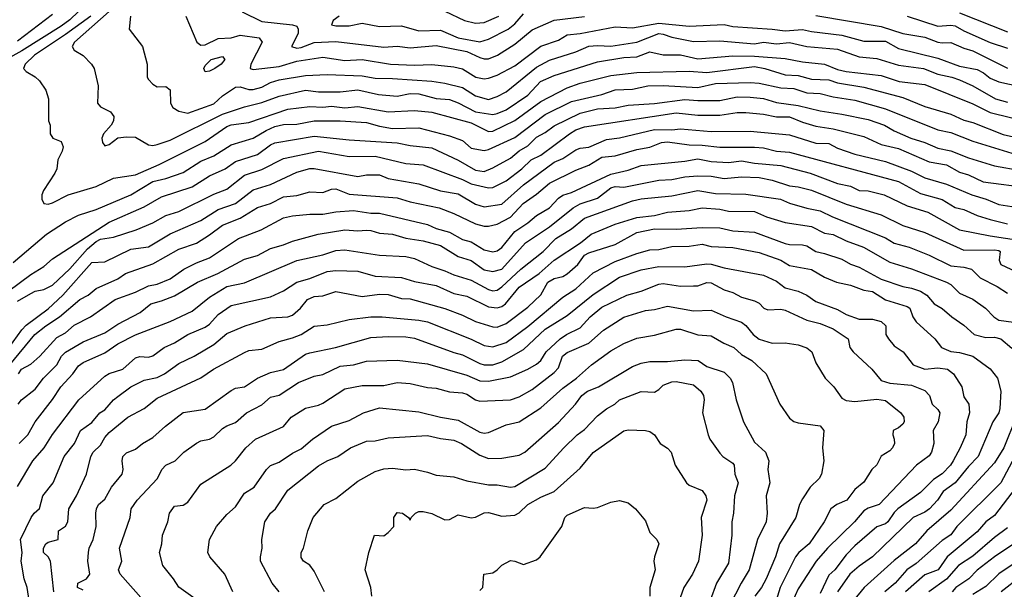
# Model space of a CAD drawing. Header units: metres. Extents: x -46681 to -43747, y -240911 to -237677.
# Tile 887 of 1056: x -43917 to -43804, y -239310 to -239244. Entities that reach past the tile are written whole.
import ezdxf

# ---------------------------------------------------------------- set-up
doc = ezdxf.new("R2010")
doc.units = ezdxf.units.M
doc.layers.add('CONTOUR_INDEX', color=1, linetype='Continuous')
doc.layers.add('CONTOUR_INTER', color=3, linetype='Continuous')

msp = doc.modelspace()

# ---------------------------------------------------------------- linework, layer by layer
at = {"layer": 'CONTOUR_INDEX'}
for points, elevation in [([(-43913.1, -239243.85), (-43917.1, -239246.9)], 115), ([(-43897.8, -239244.02), (-43896.57, -239247.02), (-43896.1, -239247.35), (-43895.6, -239247.32), (-43894.1, -239246.61), (-43892.6, -239246.52), (-43891.6, -239246.23), (-43889.4, -239246.52), (-43889.07, -239247.02), (-43890.37, -239249.52), (-43890.44, -239250.02), (-43890.1, -239250.13), (-43887.1, -239249.79), (-43885.1, -239249.2), (-43882.1, -239248.73), (-43879.6, -239249.11), (-43877.6, -239249), (-43874.33, -239249.52), (-43871.6, -239249.65), (-43869.6, -239249.56), (-43867.1, -239249.83), (-43866.1, -239250.09), (-43864.55, -239251.02), (-43863.6, -239251.2), (-43863.1, -239251.16), (-43862.1, -239250.79), (-43860.1, -239249.71), (-43857.1, -239247.48), (-43855.1, -239246.78), (-43854.1, -239246.19), (-43852.6, -239246.03), (-43848.6, -239245.27), (-43846.6, -239245.36), (-43843.6, -239244.85), (-43840.1, -239245.18), (-43836.1, -239245), (-43835.1, -239245.23), (-43830.6, -239245.51), (-43829.1, -239245.72), (-43827.1, -239245.57), (-43826.1, -239245.81), (-43822.6, -239246.2), (-43820.1, -239246.9), (-43817.6, -239246.91), (-43816.1, -239247.75), (-43811.6, -239248.84), (-43809.1, -239249.78), (-43807.1, -239250.15), (-43806.38, -239250.52), (-43805.6, -239251.15), (-43804.6, -239251.58), (-43800.6, -239252.44)], 110), ([(-43918.1, -239275.52), (-43915.6, -239273.63), (-43914.1, -239272.75), (-43913.1, -239271.84), (-43906.6, -239267.64), (-43902.6, -239265.91), (-43900.6, -239264.73), (-43897.1, -239263.6), (-43895.1, -239262.34), (-43893.29, -239261.52), (-43892.1, -239260.7), (-43889.6, -239259.9), (-43888.1, -239258.79), (-43887.6, -239258.57), (-43883.1, -239257.8), (-43879.1, -239258.23), (-43873.6, -239258.56), (-43872.1, -239258.87), (-43869.6, -239259.14), (-43866.6, -239260.55), (-43864.6, -239261.69), (-43863.6, -239261.83), (-43862.6, -239261.43), (-43860.6, -239260.32), (-43859.6, -239259.46), (-43858.6, -239258.89), (-43857.6, -239257.92), (-43856.6, -239257.38), (-43855.6, -239256.6), (-43852.6, -239255.16), (-43850.6, -239254.67), (-43848.6, -239254.54), (-43847.1, -239254.25), (-43844.1, -239254.04), (-43840.6, -239253.59), (-43839.1, -239253.71), (-43836.6, -239253.69), (-43834.6, -239253.28), (-43833.1, -239253.31), (-43831.6, -239253.49), (-43830.1, -239253.93), (-43827.6, -239254.26), (-43825.1, -239254.87), (-43822.6, -239255.25), (-43819.6, -239255.89), (-43817.73, -239256.52), (-43816.6, -239257.18), (-43814.7, -239258.02), (-43813.1, -239258.53), (-43811.6, -239259.18), (-43810.1, -239259.49), (-43808.1, -239260.28), (-43805.1, -239261.19), (-43802.1, -239261.71)], 115), ([(-43917.02, -239288.52), (-43916.66, -239288.02), (-43915.1, -239286.81), (-43914.15, -239285.52), (-43912.61, -239284.02), (-43912.05, -239283.02), (-43911.6, -239282.57), (-43909.6, -239281.37), (-43907.1, -239280.33), (-43905.6, -239279.34), (-43903.05, -239278.02), (-43901.84, -239277.02), (-43900.6, -239276.68), (-43899.1, -239276.08), (-43896.48, -239274.52), (-43894.15, -239273.52), (-43891.1, -239271.88), (-43889.6, -239271.47), (-43888.1, -239270.68), (-43886.6, -239270.26), (-43885.6, -239269.82), (-43882.63, -239269.02), (-43879.6, -239268.52), (-43878.1, -239268.63), (-43877.1, -239268.56), (-43876.6, -239268.6), (-43875.6, -239268.92), (-43874.1, -239269.02), (-43872.6, -239269.5), (-43870.6, -239269.78), (-43868.6, -239270.34), (-43866.6, -239271.59), (-43865.1, -239272.04), (-43863.6, -239273.13), (-43862.6, -239273.32), (-43861.6, -239273.02), (-43858.87, -239270.02), (-43856.1, -239268.19), (-43853.41, -239266.02), (-43852.6, -239265.53), (-43850.6, -239264.88), (-43849.1, -239263.7), (-43848.6, -239263.57), (-43847.6, -239263.63), (-43843.6, -239262.82), (-43842.1, -239262.75), (-43840.6, -239262.45), (-43839.1, -239262.33), (-43837.6, -239262.39), (-43836.1, -239262.64), (-43834.1, -239262.46), (-43832.1, -239262.52), (-43830.6, -239262.82), (-43828.6, -239263.47), (-43827.6, -239263.6), (-43826.1, -239264), (-43822.1, -239265.6), (-43818.1, -239266.8), (-43815.6, -239268.03), (-43813.1, -239268.83), (-43808.6, -239270.87), (-43805.1, -239270.81), (-43804.6, -239270.91), (-43804.45, -239271.02), (-43804.56, -239272.02), (-43804.36, -239272.52), (-43802.1, -239273.57)], 120), ([(-43909.6, -239309.82), (-43910.25, -239309.52), (-43910.19, -239309.02), (-43909.19, -239308.52), (-43908.83, -239308.02), (-43909.05, -239306.52), (-43908.98, -239305.52), (-43908.9, -239305.02), (-43908.44, -239304.02), (-43908.11, -239302.52), (-43908.15, -239301.02), (-43908.04, -239300.52), (-43907.81, -239300.02), (-43907.1, -239299.39), (-43906.33, -239298.02), (-43905.13, -239296.52), (-43905.01, -239296.02), (-43905.1, -239295.02), (-43905.02, -239294.52), (-43904.6, -239294.09), (-43903.6, -239293.68), (-43902.77, -239293.02), (-43901.6, -239292.34), (-43900.13, -239291.02), (-43898.1, -239289.48), (-43895.6, -239289.08), (-43892.6, -239286.95), (-43892.1, -239286.69), (-43891.1, -239286.51), (-43889.6, -239285.55), (-43888.1, -239284.89), (-43886.6, -239284.54), (-43884.1, -239282.8), (-43883.6, -239282.61), (-43880.66, -239282.02), (-43876.6, -239280.89), (-43874.6, -239280.75), (-43872.6, -239280.79), (-43871.6, -239280.93), (-43867.1, -239282.6), (-43866.1, -239282.86), (-43864.1, -239283.87), (-43863.6, -239284), (-43862.6, -239284.01), (-43861.6, -239283.65), (-43859.1, -239282.23), (-43856.6, -239279.93), (-43854.1, -239278.34), (-43851.1, -239275.93), (-43848.1, -239273.95), (-43845.6, -239273.12), (-43843.6, -239272.74), (-43840.6, -239272.77), (-43838.1, -239272.41), (-43837.6, -239272.46), (-43836.1, -239272.89), (-43831.6, -239273.72), (-43830.1, -239274.42), (-43829.1, -239275.17), (-43827.6, -239275.55), (-43826.6, -239276.02), (-43825.6, -239276.74), (-43823.1, -239277.67), (-43822.1, -239278.25), (-43820.6, -239278.76), (-43819.1, -239278.77), (-43818.09, -239279.02), (-43817.57, -239279.52), (-43817.54, -239280.52), (-43817.27, -239281.02), (-43816.6, -239281.82), (-43815.58, -239282.52), (-43814.42, -239284.02), (-43813.1, -239284.51), (-43811.6, -239284.36), (-43810.5, -239284.52), (-43809.81, -239285.02), (-43808.86, -239286.52), (-43808.6, -239287.67), (-43808.06, -239288.52), (-43807.98, -239289.52), (-43808.29, -239290.52), (-43808.4, -239292.02), (-43809.02, -239293.52), (-43809.83, -239295.02), (-43810.14, -239295.52), (-43811.1, -239296.51), (-43812.1, -239297.15), (-43813.6, -239298.64), (-43816.18, -239300.52), (-43816.6, -239300.93), (-43817.34, -239302.02), (-43817.6, -239302.23), (-43818.6, -239302.58), (-43821.1, -239304.74), (-43822.1, -239305.79), (-43823.42, -239307.52), (-43824.1, -239308.13), (-43825.1, -239310.2)], 125), ([(-43881.91, -239310.02), (-43883.1, -239307.67), (-43883.6, -239306.98), (-43884.31, -239306.52), (-43884.6, -239306.1), (-43884.59, -239305.52), (-43884.31, -239305.02), (-43883.82, -239303.02), (-43883.2, -239301.52), (-43881.97, -239300.02), (-43880.6, -239299.32), (-43878.1, -239297.35), (-43876.1, -239296.23), (-43875.1, -239295.93), (-43874.1, -239295.85), (-43872.6, -239296.04), (-43871.6, -239295.98), (-43870.1, -239296.29), (-43869.1, -239296.65), (-43867.1, -239296.85), (-43865.6, -239297.32), (-43863.1, -239297.75), (-43862.1, -239297.78), (-43860.6, -239298.02), (-43860.1, -239297.96), (-43856.6, -239295.84), (-43854.49, -239293.52), (-43852.93, -239292.02), (-43852.1, -239291.41), (-43850.6, -239289.84), (-43849.6, -239289.05), (-43848.62, -239288.52), (-43848.1, -239288.01), (-43845.6, -239287.08), (-43844.1, -239287.14), (-43843.6, -239286.85), (-43843.1, -239286.34), (-43842.1, -239285.95), (-43841.6, -239285.93), (-43839.6, -239286.28), (-43838.77, -239287.02), (-43838.46, -239287.52), (-43838.39, -239288.02), (-43838.56, -239289.52), (-43837.94, -239292.02), (-43837.74, -239292.52), (-43836.6, -239294.14), (-43836.23, -239294.52), (-43835.1, -239295.26), (-43834.94, -239295.52), (-43834.88, -239296.52), (-43834.5, -239297.52), (-43834.91, -239299.02), (-43835.02, -239301.02), (-43835.2, -239302.02), (-43835.21, -239303.52), (-43835.6, -239306.73), (-43836.96, -239309.02), (-43837.71, -239311.02)], 130), ([(-43803.6, -239302.69), (-43805.1, -239303.78), (-43807.6, -239305.92), (-43809.22, -239307.02), (-43810.6, -239308.59), (-43812.64, -239310.02)], 120)]:
    msp.add_lwpolyline(points, dxfattribs=dict(at, elevation=elevation))
at = {"layer": 'CONTOUR_INTER'}
for points, elevation in [([(-43908.08, -239241.52), (-43911.1, -239244.45), (-43912.1, -239245.19), (-43916.6, -239248.02), (-43920.28, -239250.02)], 114), ([(-43906.6, -239243.5), (-43910.57, -239247.02), (-43910.85, -239247.52), (-43910.6, -239247.93), (-43909.6, -239248.53), (-43908.63, -239249.52), (-43908.31, -239250.02), (-43907.86, -239252.02), (-43907.94, -239254.02), (-43907.6, -239254.41), (-43906.45, -239255.02), (-43906.05, -239255.52), (-43906.09, -239256.02), (-43906.36, -239256.52), (-43907.27, -239257.52), (-43907.45, -239258.02), (-43907.37, -239258.52), (-43907.1, -239258.91), (-43906.6, -239258.76), (-43905.6, -239258), (-43904.6, -239257.85), (-43903.6, -239257.91), (-43902.1, -239258.79), (-43901.6, -239258.87), (-43901.1, -239258.75), (-43899.6, -239258.25), (-43893.6, -239255.27), (-43891.1, -239254.42), (-43889.1, -239253.94), (-43887.1, -239253.22), (-43884.1, -239252.53), (-43882.6, -239252.69), (-43880.1, -239252.69), (-43878.1, -239252.48), (-43875.74, -239253.02), (-43873.6, -239253.22), (-43872.1, -239252.9), (-43871.1, -239252.95), (-43869.1, -239253.49), (-43867.6, -239253.59), (-43866.6, -239253.96), (-43864.6, -239255), (-43862.6, -239255.29), (-43862.1, -239255.21), (-43861.1, -239254.76), (-43858.6, -239253.08), (-43857.14, -239251.52), (-43855.6, -239250.85), (-43850.6, -239249.28), (-43847.6, -239248.76), (-43846.1, -239248.68), (-43844.6, -239248.11), (-43843.1, -239248.48), (-43841.1, -239248.45), (-43839.1, -239248.93), (-43835.1, -239248.57), (-43832.6, -239248.61), (-43829.1, -239248.89), (-43827.1, -239249.26), (-43824.6, -239249.52), (-43823.1, -239250.14), (-43822.1, -239250.39), (-43818.1, -239250.84), (-43816.04, -239251.52), (-43813.1, -239251.86), (-43807.6, -239254.07), (-43805.6, -239255.07), (-43801.1, -239256.19)], 112), ([(-43891.35, -239243.52), (-43889.1, -239244.66), (-43885.6, -239245.02), (-43885.1, -239245.2), (-43884.95, -239245.52), (-43884.93, -239246.02), (-43885.7, -239247.52), (-43885.1, -239247.69), (-43884.6, -239247.63), (-43883.1, -239247.06), (-43880.6, -239246.92), (-43875.1, -239247.59), (-43873.6, -239247.49), (-43872.1, -239247.66), (-43869.1, -239247.39), (-43865.6, -239248.1), (-43864.1, -239248.78), (-43863.6, -239248.94), (-43863.1, -239248.92), (-43862.08, -239248.52), (-43860.1, -239247.25), (-43858.1, -239245.62), (-43855.6, -239244.5), (-43852.1, -239244.09)], 109), ([(-43880.25, -239244.02), (-43880.91, -239244.52), (-43881.11, -239245.02), (-43880.6, -239245.16), (-43879.1, -239245.16), (-43877.6, -239244.85), (-43875.6, -239245.21), (-43873.1, -239245.14), (-43871.1, -239245.7), (-43868.6, -239245.63), (-43866.6, -239246.5), (-43864.1, -239246.97), (-43863.1, -239246.68), (-43860.87, -239245.52), (-43860.1, -239244.91), (-43859.1, -239243.77)], 108), ([(-43868.1, -239243.48), (-43865.88, -239244.52), (-43864.6, -239244.84), (-43863.6, -239244.75), (-43861.92, -239244.02)], 107), ([(-43825.6, -239243.94), (-43818.1, -239245.21), (-43815.6, -239246.03), (-43813.1, -239246.44), (-43811.6, -239247), (-43811.1, -239247.09), (-43810.1, -239247.04), (-43808.6, -239247.72), (-43807.6, -239248.02), (-43803.6, -239250.01)], 109), ([(-43809.1, -239243.65), (-43803.6, -239245.84)], 107), ([(-43908.72, -239244.02), (-43911.6, -239246.15), (-43915.17, -239248.52), (-43916.25, -239249.52), (-43916.43, -239250.02), (-43916.1, -239250.39), (-43915.1, -239250.99), (-43914.6, -239251.45), (-43913.85, -239252.52), (-43913.57, -239253.52), (-43913.54, -239256.02), (-43913.36, -239256.52), (-43913.35, -239257.52), (-43913.06, -239258.02), (-43912.1, -239258.4), (-43911.88, -239259.02), (-43911.98, -239259.52), (-43912.47, -239260.52), (-43912.62, -239261.52), (-43912.84, -239262.02), (-43914.15, -239264.02), (-43914.31, -239264.52), (-43914.31, -239265.02), (-43914.1, -239265.5), (-43913.6, -239265.58), (-43913.1, -239265.45), (-43911.31, -239264.52), (-43908.1, -239263.56), (-43906.1, -239262.62), (-43903.6, -239262.23), (-43900.87, -239261.02), (-43895.6, -239258.41), (-43893.1, -239256.7), (-43892.6, -239256.5), (-43890.6, -239256.21), (-43886.1, -239254.7), (-43883.6, -239254.39), (-43882.1, -239254.47), (-43881.1, -239254.36), (-43879.6, -239254.55), (-43878.1, -239254.38), (-43874.6, -239254.99), (-43871.6, -239254.83), (-43869.6, -239255.04), (-43865.1, -239256.27), (-43863.1, -239257.24), (-43862.6, -239257.21), (-43860.1, -239256), (-43857.1, -239253.81), (-43854.1, -239252.24), (-43852.6, -239251.71), (-43849.1, -239250.82), (-43846.1, -239250.49), (-43840.1, -239250.35), (-43838.1, -239250.49), (-43832.6, -239249.81), (-43831.45, -239250.02), (-43829.1, -239250.76), (-43827.6, -239250.82), (-43826.1, -239251.26), (-43824.1, -239251.35), (-43823.1, -239251.68), (-43820.1, -239252.19), (-43815.6, -239253.34), (-43813.1, -239254.38), (-43810.1, -239255.26), (-43808.6, -239255.97), (-43807.6, -239256.22), (-43804.1, -239257.59), (-43802.1, -239258.06)], 113), ([(-43904.17, -239244.02), (-43904.31, -239245.52), (-43902.78, -239247.52), (-43902.24, -239249.52), (-43902.26, -239251.02), (-43902.1, -239251.3), (-43901.6, -239251.84), (-43901.1, -239252.15), (-43900.1, -239252.09), (-43899.6, -239252.48), (-43899.56, -239254.02), (-43899.31, -239254.52), (-43898.6, -239254.92), (-43897.6, -239255.14), (-43894.6, -239254.08), (-43893.6, -239253.16), (-43892.1, -239252.17), (-43891.6, -239252.12), (-43890.6, -239252.44), (-43890.1, -239252.44), (-43889.1, -239252.19), (-43888.1, -239251.64), (-43887.1, -239251.32), (-43884.1, -239250.84), (-43881.6, -239250.72), (-43877.6, -239250.87), (-43876.1, -239251.15), (-43874.1, -239251.17), (-43869.6, -239251.47), (-43868.1, -239251.71), (-43866.1, -239252.23), (-43864.6, -239253.17), (-43863.1, -239253.57), (-43862.1, -239253.26), (-43861.1, -239252.72), (-43857.6, -239249.87), (-43856.1, -239249.06), (-43853.1, -239248.14), (-43851.6, -239247.49), (-43850.6, -239247.4), (-43849.1, -239247.46), (-43846.1, -239247.01), (-43843.6, -239246.04), (-43843.1, -239246.09), (-43842.1, -239246.46), (-43839.6, -239246.94), (-43836.6, -239246.86), (-43832.6, -239247.19), (-43831.6, -239247.02), (-43830.1, -239247.2), (-43828.6, -239247.07), (-43826.6, -239247.52), (-43823.1, -239247.81), (-43820.6, -239248.7), (-43818.6, -239248.9), (-43816.1, -239249.67), (-43813.25, -239250.02), (-43811.6, -239250.69), (-43809.99, -239251.02), (-43809.1, -239251.33), (-43807.57, -239252.02), (-43804.99, -239253.52), (-43803.6, -239253.88)], 111), ([(-43815.1, -239244.04), (-43811.6, -239245.19), (-43810.1, -239245.05), (-43809.6, -239245.13), (-43808.6, -239245.73), (-43805.6, -239247.06), (-43803.6, -239247.72)], 108), ([(-43894.92, -239249.02), (-43893.6, -239248.67), (-43893.36, -239249.02), (-43893.78, -239249.52), (-43894.47, -239250.02), (-43895.1, -239250.34), (-43895.6, -239250.41), (-43895.74, -239250.02), (-43895.6, -239249.68), (-43894.92, -239249.02)], 111), ([(-43917.6, -239272.29), (-43913.78, -239269.02), (-43911.6, -239267.61), (-43910.1, -239266.83), (-43908.1, -239266.19), (-43904.1, -239264.53), (-43901.6, -239262.99), (-43900.1, -239262.65), (-43898.1, -239261.96), (-43896.1, -239260.64), (-43894.6, -239260.04), (-43892.6, -239258.8), (-43890.1, -239258.02), (-43888.6, -239257.13), (-43887.6, -239256.7), (-43886.6, -239256.45), (-43885.1, -239256.41), (-43883.1, -239256.05), (-43880.1, -239256.04), (-43877.1, -239256.23), (-43875.6, -239256.66), (-43874.1, -239256.91), (-43871.1, -239256.84), (-43867.6, -239257.74), (-43866.1, -239258.3), (-43865.1, -239259.16), (-43863.6, -239259.43), (-43863.1, -239259.32), (-43860.1, -239257.93), (-43856.6, -239255.3), (-43853.6, -239253.81), (-43850.1, -239253.01), (-43848.6, -239252.48), (-43846.6, -239252.4), (-43844.85, -239252.02), (-43843.1, -239251.97), (-43839.1, -239252.21), (-43837.1, -239251.75), (-43833.1, -239251.64), (-43832.1, -239251.71), (-43829.6, -239252.24), (-43828.1, -239252.32), (-43826.6, -239252.81), (-43825.1, -239252.91), (-43823.6, -239253.29), (-43821.1, -239253.66), (-43817.6, -239254.67), (-43811.6, -239257.07), (-43810.1, -239257.37), (-43807.6, -239258.37), (-43803.1, -239259.73)], 114), ([(-43917.1, -239276.69), (-43915.6, -239275.81), (-43915.1, -239275.57), (-43914.1, -239275.37), (-43913.1, -239274.89), (-43911.1, -239273), (-43909.1, -239270.7), (-43908.1, -239269.85), (-43907.6, -239269.61), (-43906.1, -239269.36), (-43903.51, -239268.52), (-43901.6, -239267.74), (-43900.1, -239266.88), (-43898.6, -239266.42), (-43894.6, -239264.44), (-43893.1, -239263.86), (-43891.1, -239262.25), (-43889.1, -239261.62), (-43886.6, -239260.34), (-43882.6, -239259.5), (-43879.1, -239260.14), (-43876.1, -239260.07), (-43872.6, -239260.91), (-43870.6, -239261.09), (-43866.1, -239262.75), (-43865.1, -239263.25), (-43863.1, -239263.71), (-43862.6, -239263.68), (-43861.1, -239262.91), (-43859.29, -239261.52), (-43858.24, -239260.52), (-43857.1, -239259.97), (-43853.83, -239257.52), (-43853.1, -239257.07), (-43852.1, -239256.74), (-43841.6, -239255.13), (-43839.1, -239255.4), (-43836.6, -239255.38), (-43834.6, -239255.09), (-43833.6, -239255.09), (-43831.6, -239255.28), (-43830.1, -239255.58), (-43828.6, -239255.57), (-43827.1, -239256.2), (-43825.6, -239256.63), (-43823.6, -239256.95), (-43820.1, -239257.84), (-43818.1, -239258.73), (-43816.1, -239259.21), (-43812.6, -239260.73), (-43810.6, -239261.09), (-43809.1, -239261.93), (-43808.1, -239262.22), (-43806.41, -239263.02), (-43801.1, -239263.7)], 116), ([(-43919.1, -239283.44), (-43916.6, -239279.98), (-43916.1, -239279.47), (-43913.6, -239277.58), (-43911.91, -239276.02), (-43908.6, -239272.29), (-43907.1, -239272.18), (-43904.1, -239270.76), (-43902.1, -239270.48), (-43899.6, -239268.98), (-43896.1, -239267.44), (-43894.1, -239266.18), (-43892.1, -239265.52), (-43890.1, -239263.94), (-43888.1, -239263.32), (-43885.1, -239261.9), (-43883.6, -239261.5), (-43883.1, -239261.48), (-43878.1, -239262.43), (-43877.1, -239262.23), (-43875.6, -239262.23), (-43874.6, -239262.66), (-43871.1, -239263.26), (-43868.6, -239264.04), (-43866.6, -239264.4), (-43864.6, -239265.59), (-43863.6, -239265.89), (-43861.6, -239265.57), (-43859.1, -239263.38), (-43855.6, -239260.77), (-43854.6, -239260.34), (-43853.1, -239259.36), (-43852.6, -239259.15), (-43851.6, -239259.05), (-43849.6, -239258.18), (-43848.1, -239258), (-43844.1, -239257.02), (-43842.1, -239257.07), (-43841.1, -239256.95), (-43837.6, -239257.24), (-43833.1, -239257.2), (-43828.6, -239257.65), (-43825.6, -239258.58), (-43824.1, -239258.63), (-43823.1, -239259.16), (-43821.1, -239259.86), (-43817.6, -239260.68), (-43814.6, -239261.82), (-43813.1, -239262.57), (-43810.6, -239263.28), (-43807.71, -239264.52), (-43806.04, -239265.02), (-43804.6, -239265.62), (-43803.1, -239265.85)], 117), ([(-43917.99, -239284.02), (-43915.12, -239280.52), (-43913.87, -239279.52), (-43912.3, -239278.52), (-43909.95, -239276.52), (-43909, -239276.02), (-43908.1, -239275.24), (-43905.6, -239274.15), (-43904.73, -239273.52), (-43901.6, -239272.41), (-43898.6, -239270.74), (-43896.6, -239270.04), (-43895.1, -239269.12), (-43893.6, -239267.99), (-43891.6, -239267.18), (-43889.6, -239265.98), (-43888.1, -239265.52), (-43886.6, -239264.76), (-43885.1, -239264.59), (-43883.6, -239264.18), (-43882.1, -239264.24), (-43881.1, -239263.86), (-43880.6, -239263.81), (-43879.1, -239264.43), (-43873.6, -239264.87), (-43872.1, -239265.33), (-43868.76, -239266.02), (-43867.1, -239266.65), (-43864.6, -239267.85), (-43863.6, -239268.12), (-43863.1, -239268.1), (-43862.1, -239267.87), (-43860.6, -239267.07), (-43859.12, -239265.52), (-43857.6, -239264.45), (-43856.1, -239263.19), (-43853.1, -239261.68), (-43851.6, -239261.1), (-43850.1, -239260.2), (-43848.6, -239260.06), (-43846.1, -239259.31), (-43844.6, -239259.04), (-43843.27, -239258.52), (-43842.6, -239258.45), (-43840.1, -239258.8), (-43838.6, -239258.81), (-43836.6, -239259.07), (-43832.6, -239259.04), (-43831.6, -239259.13), (-43830.1, -239259.5), (-43828.6, -239259.63), (-43816.1, -239263), (-43813.6, -239264.38), (-43811.1, -239265.07), (-43809.6, -239265.98), (-43808.6, -239266.19), (-43807.1, -239266.87), (-43805.6, -239267.36), (-43803.6, -239267.84)], 118), ([(-43916.98, -239285.02), (-43916.64, -239284.52), (-43915.6, -239283.92), (-43914.54, -239283.02), (-43912.6, -239280.89), (-43911.6, -239280.35), (-43910.6, -239279.45), (-43908.76, -239278.52), (-43905.9, -239276.52), (-43903.6, -239275.68), (-43902.1, -239274.96), (-43901.1, -239274.74), (-43899.6, -239274.16), (-43898.03, -239273.02), (-43896.6, -239272.31), (-43895.1, -239271.75), (-43891.77, -239269.52), (-43889.17, -239268.52), (-43886.6, -239267.16), (-43885.6, -239266.91), (-43883.6, -239266.72), (-43882.1, -239266.74), (-43880.6, -239266.45), (-43878.6, -239266.3), (-43876.6, -239266.63), (-43875.6, -239266.63), (-43870.1, -239267.91), (-43869.1, -239268.37), (-43867.6, -239268.81), (-43866.1, -239269.63), (-43865.1, -239269.9), (-43863.6, -239270.81), (-43862.6, -239271.06), (-43862.1, -239270.95), (-43861.6, -239270.57), (-43860.1, -239268.73), (-43858.6, -239267.73), (-43857.6, -239266.88), (-43856.1, -239266.02), (-43855.1, -239264.89), (-43854.6, -239264.55), (-43853.6, -239264.24), (-43849.1, -239262.13), (-43847.1, -239261.67), (-43845.6, -239261.16), (-43840.6, -239260.67), (-43839.1, -239260.4), (-43837.6, -239260.71), (-43835.6, -239260.82), (-43834.1, -239260.6), (-43832.6, -239260.88), (-43829.6, -239261.16), (-43826.24, -239262.02), (-43823.1, -239263.23), (-43821.6, -239263.54), (-43820.6, -239264.01), (-43819.6, -239264.04), (-43817.75, -239264.52), (-43815.1, -239265.78), (-43812.74, -239266.52), (-43809.1, -239268.51), (-43805.6, -239269.22), (-43802.1, -239269.74)], 119), ([(-43916.91, -239293.02), (-43915.94, -239292.02), (-43915.08, -239290.52), (-43913.1, -239287.98), (-43912.16, -239286.52), (-43910.76, -239285.02), (-43910.1, -239284.11), (-43909.6, -239283.73), (-43907.1, -239282.64), (-43905.6, -239281.59), (-43903.6, -239280.56), (-43899.6, -239279.03), (-43897.1, -239277.85), (-43895.1, -239276.23), (-43893.12, -239275.02), (-43891.1, -239274.61), (-43885.1, -239272.04), (-43882.1, -239271.38), (-43880.6, -239270.89), (-43879.6, -239270.81), (-43875.6, -239271.43), (-43872.6, -239271.57), (-43871.6, -239271.8), (-43869.6, -239272.74), (-43868.1, -239273.21), (-43867.1, -239273.69), (-43865.1, -239274.29), (-43863.1, -239275.38), (-43862.6, -239275.54), (-43862.1, -239275.44), (-43861.6, -239275.07), (-43859.4, -239273.02), (-43856.84, -239271.02), (-43855.39, -239269.52), (-43853.6, -239268.43), (-43852.1, -239267.2), (-43846.6, -239265.19), (-43845.6, -239264.96), (-43842.1, -239264.64), (-43839.1, -239264.01), (-43837.1, -239264.35), (-43833.6, -239264.43), (-43829.65, -239265.02), (-43828.6, -239265.46), (-43826.6, -239266.05), (-43825.1, -239266.34), (-43823.69, -239267.02), (-43817.6, -239269.44), (-43816.6, -239270.04), (-43814.87, -239270.52), (-43812.6, -239271.42), (-43810.1, -239272.66), (-43808.6, -239272.79), (-43807.75, -239273.02), (-43806.76, -239274.02), (-43804.78, -239275.02), (-43803.6, -239275.77)], 121), ([(-43917.1, -239297.95), (-43915.35, -239295.02), (-43914.07, -239293.52), (-43913.1, -239292.01), (-43910.08, -239288.02), (-43907.1, -239285.31), (-43906.6, -239284.98), (-43905.05, -239284.52), (-43903.6, -239283.2), (-43903.1, -239283.06), (-43902.1, -239283.11), (-43901.6, -239282.96), (-43900.3, -239282.02), (-43899.1, -239281.5), (-43897.6, -239280.53), (-43895.6, -239279.69), (-43895.1, -239279.35), (-43894.1, -239278.23), (-43892.6, -239277.22), (-43888.1, -239276.22), (-43886.6, -239275.53), (-43885.1, -239274.54), (-43883.6, -239274.12), (-43881.6, -239273.32), (-43880.6, -239273.2), (-43878.1, -239273.27), (-43876.1, -239273.83), (-43873.1, -239274), (-43871.6, -239274.45), (-43869.1, -239274.9), (-43867.1, -239275.84), (-43865.6, -239276.14), (-43863.1, -239277.35), (-43862.1, -239277.46), (-43861.6, -239277.32), (-43861.16, -239277.02), (-43859.6, -239275.11), (-43857.29, -239273.52), (-43855.6, -239272.02), (-43852.55, -239270.02), (-43851.35, -239269.02), (-43848.6, -239267.89), (-43846.1, -239267.11), (-43844.1, -239266.87), (-43842.6, -239266.51), (-43840.1, -239266.32), (-43838.6, -239266), (-43836.6, -239266.17), (-43835.6, -239266.4), (-43832.6, -239266.42), (-43831.25, -239267.02), (-43829.1, -239267.69), (-43826.1, -239268.15), (-43824.6, -239268.92), (-43823.6, -239269.07), (-43822.1, -239269.8), (-43820.12, -239270.52), (-43817.1, -239272.25), (-43814.6, -239273.01), (-43810.6, -239274.53), (-43810.1, -239274.81), (-43809.1, -239275.79), (-43807.6, -239276.48), (-43806.13, -239277.52), (-43805.16, -239278.52), (-43804.6, -239278.89), (-43802.1, -239279.23)], 122), ([(-43915.79, -239311.02), (-43915.99, -239309.52), (-43916.34, -239308.52), (-43916.7, -239306.52), (-43916.58, -239305.52), (-43916.77, -239304.02), (-43915.55, -239301.52), (-43915.2, -239301.02), (-43914.6, -239300.48), (-43914.2, -239299.02), (-43913.02, -239297.52), (-43911.76, -239294.52), (-43910.57, -239293.02), (-43909.9, -239291.52), (-43908.6, -239290.63), (-43907.66, -239289.52), (-43907.1, -239289.18), (-43906.11, -239288.02), (-43905.6, -239287.62), (-43904.12, -239286.52), (-43902.6, -239285.75), (-43901.1, -239285.46), (-43900.27, -239285.02), (-43898.6, -239283.85), (-43896.85, -239283.02), (-43894.6, -239281.67), (-43893.1, -239280.43), (-43891.01, -239279.52), (-43888.1, -239278.62), (-43886.1, -239278.52), (-43885.6, -239278.31), (-43884.65, -239277.52), (-43883.87, -239276.52), (-43883.1, -239276.18), (-43882.1, -239276.09), (-43880.6, -239275.6), (-43877.6, -239276.17), (-43875.6, -239275.9), (-43874.6, -239275.94), (-43873.1, -239276.39), (-43872.1, -239276.42), (-43868.1, -239277.56), (-43866.1, -239278.32), (-43864.6, -239279.04), (-43862.6, -239279.65), (-43862.1, -239279.67), (-43861.1, -239279.25), (-43858.6, -239277.38), (-43857.1, -239275.98), (-43856.3, -239274.52), (-43855.6, -239274.1), (-43854.6, -239273.86), (-43854.1, -239273.58), (-43852.87, -239272.52), (-43852.1, -239271.43), (-43851.6, -239271.15), (-43848.6, -239270.2), (-43846.1, -239268.85), (-43844.1, -239268.4), (-43841.6, -239268.44), (-43838.6, -239268.25), (-43836.6, -239268.31), (-43835.1, -239268.66), (-43832.6, -239268.79), (-43829.1, -239270.1), (-43828.6, -239270.22), (-43827.1, -239270.23), (-43826.6, -239270.37), (-43825.6, -239271.03), (-43824.6, -239271.23), (-43822.6, -239271.88), (-43821.6, -239272.48), (-43820.6, -239272.79), (-43818.1, -239274.18), (-43815.6, -239275.03), (-43814.6, -239275.2), (-43813.6, -239275.56), (-43812.85, -239276.02), (-43812.03, -239277.02), (-43811.1, -239277.55), (-43810.01, -239278.52), (-43808.6, -239279.46), (-43807.43, -239280.52), (-43806.1, -239280.87), (-43805.1, -239280.82), (-43804.37, -239281.02), (-43803.1, -239282.08)], 123), ([(-43912.96, -239310.02), (-43913.34, -239306.52), (-43913.6, -239306), (-43914.12, -239305.52), (-43914.12, -239305.02), (-43913.86, -239304.52), (-43913.6, -239304.32), (-43912.46, -239304.02), (-43912.42, -239303.02), (-43911.6, -239302.49), (-43911.35, -239302.02), (-43911.23, -239300.52), (-43910.36, -239299.02), (-43909.22, -239296.52), (-43908.69, -239294.52), (-43908.43, -239294.02), (-43907.6, -239293.21), (-43907.1, -239292.33), (-43906.6, -239291.77), (-43904.47, -239290.02), (-43902.6, -239289.02), (-43901.1, -239287.82), (-43896.1, -239285.48), (-43894.63, -239284.52), (-43891.1, -239282.58), (-43890.6, -239282.38), (-43889.1, -239282.21), (-43887.1, -239281.34), (-43885.6, -239280.92), (-43884.6, -239280.51), (-43883.1, -239279.56), (-43881.6, -239279.41), (-43879.1, -239278.81), (-43876.6, -239278.52), (-43875.29, -239278.52), (-43871.1, -239278.87), (-43870.1, -239279.08), (-43865.1, -239281.05), (-43863.6, -239281.77), (-43862.6, -239281.96), (-43861.1, -239281.44), (-43858.6, -239279.6), (-43854.6, -239276.26), (-43853.1, -239275.28), (-43851.1, -239273.44), (-43848.6, -239272.17), (-43846.1, -239271.23), (-43844.6, -239270.83), (-43843.6, -239270.78), (-43842.1, -239270.43), (-43840.1, -239270.41), (-43838.6, -239270.19), (-43837.6, -239270.44), (-43835.1, -239270.57), (-43832.1, -239271.14), (-43829.6, -239272.02), (-43828.6, -239272.61), (-43826.1, -239273.07), (-43824.6, -239273.97), (-43823.23, -239274.52), (-43821.6, -239274.89), (-43820.1, -239275.43), (-43819.1, -239275.58), (-43817.6, -239276.55), (-43815.1, -239277.3), (-43814.82, -239277.52), (-43814.45, -239278.52), (-43814.1, -239279.09), (-43811.96, -239281.02), (-43811.18, -239282.02), (-43810.1, -239282.48), (-43809.1, -239282.6), (-43807.6, -239283), (-43805.6, -239284.46), (-43804.74, -239285.52), (-43804.36, -239287.02), (-43804.48, -239289.02), (-43804.62, -239289.52), (-43805.29, -239290.52), (-43806.97, -239294.52), (-43808.1, -239295.65), (-43809.61, -239297.52), (-43810.97, -239298.52), (-43811.64, -239299.52), (-43812.54, -239300.52), (-43813.1, -239300.91), (-43814.41, -239301.52), (-43819.07, -239306.02), (-43820.6, -239307.08), (-43821.69, -239308.02), (-43823.11, -239310.02)], 124), ([(-43902.66, -239311.02), (-43905.33, -239308.02), (-43905.53, -239307.52), (-43905.16, -239306.52), (-43905.42, -239305.02), (-43904.18, -239301.52), (-43904.08, -239300.52), (-43903.39, -239299.52), (-43901.07, -239297.02), (-43900.56, -239296.02), (-43900.12, -239295.52), (-43899.05, -239295.02), (-43898.05, -239294.02), (-43896.6, -239293), (-43896.1, -239292.73), (-43895.1, -239292.53), (-43894.6, -239292.25), (-43893.6, -239291.31), (-43893.1, -239290.98), (-43892.1, -239290.61), (-43890.84, -239289.52), (-43889.1, -239288.59), (-43888.1, -239287.73), (-43887.1, -239287.48), (-43884.91, -239286.02), (-43883.1, -239285.3), (-43882.1, -239285.11), (-43880.1, -239284.14), (-43878.6, -239283.99), (-43877.1, -239283.58), (-43873.6, -239283.46), (-43870.1, -239283.89), (-43865.6, -239285.19), (-43864.1, -239285.82), (-43863.1, -239285.87), (-43860.6, -239285.37), (-43858.6, -239284.5), (-43857.6, -239283.92), (-43857.1, -239283.51), (-43856.49, -239282.52), (-43854.91, -239281.02), (-43854.16, -239280.52), (-43852.6, -239279.78), (-43851.46, -239278.52), (-43850.1, -239277.41), (-43847.24, -239276.02), (-43845.6, -239275.57), (-43843.6, -239274.74), (-43843.1, -239274.69), (-43841.1, -239274.99), (-43839.6, -239274.96), (-43839.1, -239274.93), (-43838.1, -239274.56), (-43837.6, -239274.59), (-43836.1, -239275.39), (-43835.1, -239275.71), (-43834.1, -239276.24), (-43832.6, -239276.65), (-43832.1, -239276.92), (-43831.53, -239277.52), (-43831.1, -239277.71), (-43829.6, -239277.62), (-43829.1, -239277.74), (-43826.6, -239278.88), (-43825.1, -239279.25), (-43823.6, -239279.89), (-43821.88, -239281.02), (-43821.69, -239282.02), (-43821.31, -239282.52), (-43819.17, -239284.52), (-43818.1, -239285.8), (-43817.1, -239286.12), (-43814.6, -239286.32), (-43813.1, -239286.93), (-43812.56, -239287.52), (-43812.23, -239288.52), (-43811.6, -239289.12), (-43811.38, -239289.52), (-43811.54, -239290.52), (-43812.14, -239291.52), (-43812.06, -239293.02), (-43812.32, -239294.02), (-43812.6, -239294.45), (-43814.04, -239295.52), (-43818.34, -239300.02), (-43819.6, -239300.45), (-43820.1, -239300.76), (-43821.17, -239302.02), (-43824.25, -239305.02), (-43825.55, -239306.52), (-43827.6, -239309.7), (-43829.34, -239313.52)], 126), ([(-43896.46, -239311.02), (-43898.6, -239309.51), (-43899.22, -239308.52), (-43900.45, -239307.02), (-43900.82, -239305.52), (-43900.57, -239304.52), (-43900.49, -239303.52), (-43899.86, -239302.02), (-43899.68, -239301.02), (-43899.1, -239300.2), (-43898.1, -239300.1), (-43897.6, -239299.73), (-43896.1, -239297.7), (-43892.67, -239295.52), (-43892.1, -239295), (-43890.92, -239293.52), (-43889.84, -239292.52), (-43886.6, -239291.08), (-43885.72, -239290.02), (-43884.1, -239288.97), (-43882.6, -239288.63), (-43882.1, -239288.4), (-43879.6, -239286.77), (-43877.6, -239286.39), (-43875.1, -239286.36), (-43873.6, -239286.03), (-43872.1, -239286.16), (-43870.1, -239286.61), (-43869.1, -239286.68), (-43867.6, -239287.11), (-43866.1, -239287.23), (-43865.6, -239287.35), (-43864.6, -239288.02), (-43864.1, -239288.18), (-43860.6, -239288.01), (-43859.6, -239287.68), (-43858.1, -239286.82), (-43855.6, -239284.88), (-43855.1, -239284.34), (-43854.63, -239283.02), (-43854.1, -239282.58), (-43851.6, -239281.52), (-43849.91, -239280.02), (-43847.6, -239278.54), (-43845.1, -239277.77), (-43844.1, -239277.67), (-43842.6, -239277.29), (-43839.6, -239277.8), (-43837.6, -239277.75), (-43835.86, -239278.52), (-43834.1, -239279.13), (-43833.6, -239279.5), (-43832.75, -239280.52), (-43832.1, -239281.07), (-43830.6, -239281.51), (-43829.1, -239281.5), (-43827.6, -239281.7), (-43826.6, -239282.04), (-43826.03, -239282.52), (-43825.6, -239283.76), (-43824.5, -239285.52), (-43823.53, -239286.52), (-43822.6, -239287.81), (-43822.1, -239288.08), (-43821.1, -239288.22), (-43818.6, -239287.93), (-43817.6, -239288.08), (-43815.84, -239289.52), (-43815.48, -239290.02), (-43815.47, -239290.52), (-43815.6, -239290.81), (-43816.1, -239291.23), (-43816.71, -239291.52), (-43816.76, -239292.02), (-43816.59, -239292.52), (-43816.58, -239293.02), (-43816.8, -239293.52), (-43817.1, -239293.86), (-43818.1, -239294.49), (-43818.6, -239295.48), (-43819.17, -239296.02), (-43820.1, -239297.46), (-43821.1, -239298.3), (-43822.04, -239299.52), (-43823.16, -239300.02), (-43823.87, -239300.52), (-43824.62, -239302.02), (-43826.34, -239304.52), (-43827.53, -239305.52), (-43827.91, -239306.02), (-43829.68, -239309.52), (-43830.14, -239311.02)], 127), ([(-43892.42, -239310.02), (-43893.36, -239308.02), (-43895.08, -239306.02), (-43895.28, -239305.52), (-43895.1, -239304.02), (-43894.28, -239302.52), (-43893.1, -239301.17), (-43892.1, -239300.28), (-43891.1, -239298.71), (-43889.97, -239298.02), (-43888.57, -239296.02), (-43888.1, -239295.53), (-43887.1, -239295.17), (-43885.6, -239294.14), (-43884.6, -239293.63), (-43883.29, -239292.52), (-43881.1, -239291.05), (-43879.1, -239290.39), (-43877.45, -239289.52), (-43875.6, -239288.92), (-43871.1, -239289.41), (-43868.6, -239290.02), (-43866.6, -239290.36), (-43864.1, -239291.74), (-43863.6, -239291.83), (-43863.1, -239291.75), (-43861.1, -239290.9), (-43859.6, -239290.52), (-43857.1, -239288.94), (-43854.6, -239286.68), (-43853.01, -239285.52), (-43851.32, -239284.02), (-43849.1, -239282.41), (-43847.6, -239281.57), (-43846.1, -239280.93), (-43844.1, -239280.6), (-43841.6, -239279.92), (-43841.1, -239279.91), (-43839.1, -239280.56), (-43837.6, -239280.67), (-43836.12, -239281.52), (-43834.98, -239282.02), (-43834.1, -239282.83), (-43832.91, -239283.52), (-43831.29, -239285.02), (-43829.72, -239288.52), (-43828.6, -239290.1), (-43828.1, -239290.51), (-43827.6, -239290.66), (-43825.1, -239291.01), (-43824.68, -239291.52), (-43824.83, -239293.52), (-43824.65, -239295.02), (-43824.93, -239296.52), (-43825.21, -239297.02), (-43826.22, -239298.02), (-43827.1, -239299.38), (-43827.44, -239300.02), (-43827.89, -239301.52), (-43829.76, -239304.52), (-43830.22, -239306.02), (-43831.26, -239308.52), (-43831.8, -239309.52), (-43832.58, -239310.52)], 128), ([(-43887.1, -239310.03), (-43887.91, -239309.02), (-43889.25, -239306.52), (-43889.27, -239306.02), (-43889.05, -239305.02), (-43889.09, -239304.02), (-43888.75, -239302.02), (-43888.1, -239301.02), (-43887.54, -239300.52), (-43886.1, -239298.39), (-43882.6, -239295.59), (-43881.6, -239295.01), (-43880.4, -239294.52), (-43878.92, -239293.52), (-43877.1, -239292.77), (-43876.1, -239292.7), (-43874.6, -239292.38), (-43870.1, -239292.12), (-43868.6, -239292.46), (-43867.1, -239292.63), (-43866.21, -239293.02), (-43864.1, -239294.37), (-43863.1, -239294.74), (-43861.6, -239294.69), (-43859.6, -239294.35), (-43858.95, -239294.02), (-43855.1, -239290.6), (-43853.14, -239288.52), (-43852.41, -239287.52), (-43851.78, -239287.02), (-43850.52, -239286.52), (-43846.6, -239284.2), (-43845.6, -239283.81), (-43844.6, -239283.61), (-43842.6, -239283.63), (-43840.6, -239283.45), (-43839.07, -239283.52), (-43838.1, -239284.19), (-43836.1, -239284.84), (-43835.39, -239285.52), (-43835.14, -239286.02), (-43834.72, -239288.02), (-43833.87, -239290.52), (-43832.6, -239292.88), (-43831.36, -239294.02), (-43830.98, -239295.02), (-43831.07, -239296.02), (-43830.85, -239297.52), (-43831.27, -239299.02), (-43831.18, -239301.02), (-43831.28, -239302.02), (-43832.26, -239304.02), (-43833.24, -239307.52), (-43834.15, -239309.02), (-43836.1, -239312.82)], 129), ([(-43802.6, -239290.01), (-43804.04, -239293.52), (-43805.1, -239295.24), (-43810.1, -239300.65), (-43812.84, -239303.02), (-43814.14, -239304.52), (-43816.6, -239306.44), (-43820.05, -239309.52), (-43821.25, -239311.02)], 123), ([(-43876.49, -239310.52), (-43876.59, -239309.52), (-43877.26, -239307.52), (-43876.84, -239305.52), (-43876.18, -239303.52), (-43875.1, -239303.62), (-43874.6, -239303.23), (-43873.95, -239302.52), (-43873.97, -239301.52), (-43873.6, -239300.95), (-43872.99, -239301.02), (-43872.28, -239301.52), (-43872.1, -239301.82), (-43871.98, -239301.52), (-43871.49, -239301.02), (-43871.1, -239300.82), (-43870.6, -239300.8), (-43869.6, -239301.05), (-43868.1, -239301.78), (-43867.6, -239301.74), (-43866.6, -239301.2), (-43865.1, -239301.53), (-43864.6, -239301.47), (-43863.6, -239300.98), (-43863.1, -239300.95), (-43861.6, -239301.37), (-43860.1, -239301.23), (-43859.6, -239300.97), (-43858.6, -239300.03), (-43857.1, -239299.16), (-43855.6, -239298.52), (-43852.6, -239295.86), (-43851.1, -239294.06), (-43847.6, -239291.56), (-43847.1, -239291.44), (-43845.1, -239291.53), (-43844.6, -239291.65), (-43844.1, -239292.02), (-43843.43, -239293.02), (-43842.6, -239293.56), (-43842.17, -239294.02), (-43841.73, -239295.52), (-43840.41, -239297.52), (-43840.1, -239297.81), (-43838.6, -239298.41), (-43838.2, -239299.02), (-43838.09, -239299.52), (-43838.73, -239301.52), (-43838.61, -239303.52), (-43839.05, -239306.52), (-43839.73, -239308.02), (-43840.72, -239309.52), (-43842.1, -239313.4)], 131), ([(-43802.76, -239294.52), (-43804.36, -239297.52), (-43809.42, -239302.52), (-43810.1, -239303.51), (-43811.1, -239304.16), (-43814.1, -239306.76), (-43815.16, -239307.52), (-43816.47, -239309.02), (-43817.69, -239310.02)], 122), ([(-43802.6, -239298.02), (-43805.1, -239301.27), (-43806.1, -239302.02), (-43807.1, -239303.14), (-43810.51, -239306.02), (-43811.56, -239307.52), (-43813.1, -239308.06), (-43815.31, -239310.02)], 121), ([(-43864.1, -239309.89), (-43863.77, -239309.52), (-43863.65, -239308.02), (-43862.6, -239307.83), (-43862.1, -239307.51), (-43861.6, -239306.98), (-43860.6, -239306.43), (-43860.1, -239306.5), (-43859.1, -239306.91), (-43857.6, -239306.36), (-43857.19, -239306.02), (-43854.69, -239302.52), (-43854.37, -239301.52), (-43854.1, -239301.23), (-43852.1, -239300.35), (-43851.1, -239300.45), (-43850.6, -239300.37), (-43849.1, -239299.73), (-43848.1, -239299.54), (-43847.1, -239299.84), (-43846.26, -239300.52), (-43845.1, -239301.87), (-43844.6, -239303.21), (-43843.8, -239304.02), (-43843.58, -239304.52), (-43844.08, -239306.02), (-43844.14, -239306.52), (-43844.02, -239307.52), (-43844.6, -239309.52), (-43844.63, -239310.52)], 132), ([(-43802.1, -239303.98), (-43805.1, -239306), (-43807.1, -239307.56), (-43808.06, -239308.52), (-43809.53, -239309.52), (-43809.97, -239310.02)], 119), ([(-43802.6, -239306.64), (-43804.6, -239307.96), (-43806.1, -239309.4), (-43807.6, -239310.34)], 118), ([(-43802.1, -239308.26), (-43804.35, -239310.02)], 117)]:
    msp.add_lwpolyline(points, dxfattribs=dict(at, elevation=elevation))

doc.saveas('drawing.dxf')
